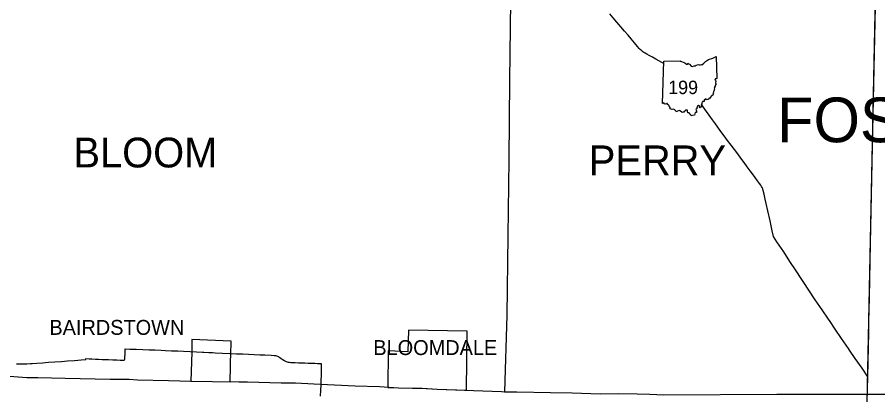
# Model space of a CAD drawing. Extents: x -232 to 448, y 619 to 1059.
# Drawn here: x 139.9 to 199.2, y 747.9 to 774.3 of the extents above; entities that cross this region are included whole.
import ezdxf

# ---------------------------------------------------------------- set-up
doc = ezdxf.new("R2010")
doc.units = 0
doc.layers.add('Default', color=7, linetype='Continuous')

msp = doc.modelspace()

# ---------------------------------------------------------------- linework, layer by layer
at = {"layer": 'Default'}
msp.add_line((184.368, 768.387), (184.45, 771.316), dxfattribs=at)
msp.add_line((184.368, 768.387), (184.45, 771.316), dxfattribs=at)
for points in [[(173.874, 781.134), (173.888, 775.428), (173.817, 769.992), (173.77, 764.516), (173.702, 759.281), (173.625, 753.835), (173.472, 748.559)], [(198.473, 747.866), (199.046, 775.728)], [(198.697, 758.761), (198.834, 765.449), (199.032, 775.074)], [(184.445, 771.139), (184.321, 771.21), (184.113, 771.323), (183.892, 771.451), (183.673, 771.571), (183.45, 771.695), (183.282, 771.789), (183.158, 771.861), (183.075, 771.91), (183.009, 771.959), (182.924, 772.024), (182.826, 772.113), (182.759, 772.182), (182.631, 772.326), (182.433, 772.567), (182.199, 772.837), (181.985, 773.09), (181.741, 773.374), (181.487, 773.674), (181.205, 773.998), (180.961, 774.289), (180.723, 774.563)], [(184.45, 771.316), (185.587, 771.335), (185.569, 771.3), (185.676, 771.292), (185.79, 771.23), (185.887, 771.19), (186.004, 771.097), (186.075, 771.098), (186.105, 771.174), (186.159, 771.116), (186.223, 771.105), (186.334, 770.965), (186.425, 770.934), (186.534, 770.983), (186.616, 770.99), (186.676, 771.038), (186.832, 771.079), (186.876, 771.054), (186.958, 771.059), (187, 771.077), (187.072, 771.061), (187.199, 771.167), (187.329, 771.293), (187.53, 771.412), (187.829, 771.524), (188.067, 771.624), (188.101, 770.104)], [(184.45, 771.316), (185.587, 771.335), (185.569, 771.3), (185.676, 771.292), (185.79, 771.23), (185.887, 771.19), (186.004, 771.097), (186.075, 771.098), (186.105, 771.174), (186.159, 771.116), (186.223, 771.105), (186.334, 770.965), (186.425, 770.934), (186.534, 770.983), (186.616, 770.99), (186.676, 771.038), (186.832, 771.079), (186.876, 771.054), (186.958, 771.059), (187, 771.077), (187.072, 771.061), (187.199, 771.167), (187.329, 771.293), (187.53, 771.412), (187.829, 771.524), (188.067, 771.624), (188.101, 770.104)], [(188.101, 770.104), (188.066, 770.083), (188.011, 770.093), (187.975, 770.05), (188.02, 769.979), (188.041, 769.904), (188.022, 769.821), (188.041, 769.753), (188.028, 769.696), (187.994, 769.639), (187.982, 769.585), (187.953, 769.527), (187.956, 769.495), (187.928, 769.47), (187.933, 769.375), (187.919, 769.322), (187.924, 769.277), (187.879, 769.265), (187.889, 769.227), (187.861, 769.198), (187.867, 769.149), (187.834, 769.117), (187.866, 769.053), (187.84, 769.033), (187.819, 768.955), (187.762, 768.939), (187.646, 768.798), (187.605, 768.744), (187.559, 768.731), (187.534, 768.676), (187.478, 768.675), (187.393, 768.637), (187.337, 768.703), (187.241, 768.624), (187.229, 768.532), (187.107, 768.535), (187.112, 768.489), (187.085, 768.476), (187.06, 768.43), (187.074, 768.347), (187.017, 768.326), (187.024, 768.279), (187.061, 768.249), (187.077, 768.158), (187.016, 768.177), (186.966, 768.1), (186.915, 768.118), (186.932, 768.183), (186.845, 768.261), (186.763, 768.199), (186.721, 768.098), (186.72, 768.031), (186.659, 767.99), (186.698, 767.895), (186.691, 767.829), (186.692, 767.767), (186.616, 767.769), (186.57, 767.601)], [(188.101, 770.104), (188.066, 770.083), (188.011, 770.093), (187.975, 770.05), (188.02, 769.979), (188.041, 769.904), (188.022, 769.821), (188.041, 769.753), (188.028, 769.696), (187.994, 769.639), (187.982, 769.585), (187.953, 769.527), (187.956, 769.495), (187.928, 769.47), (187.933, 769.375), (187.919, 769.322), (187.924, 769.277), (187.879, 769.265), (187.889, 769.227), (187.861, 769.198), (187.867, 769.149), (187.834, 769.117), (187.866, 769.053), (187.84, 769.033), (187.819, 768.955), (187.762, 768.939), (187.646, 768.798), (187.605, 768.744), (187.559, 768.731), (187.534, 768.676), (187.478, 768.675), (187.393, 768.637), (187.337, 768.703), (187.241, 768.624), (187.229, 768.532), (187.107, 768.535), (187.112, 768.489), (187.085, 768.476), (187.06, 768.43), (187.074, 768.347), (187.017, 768.326), (187.024, 768.279), (187.061, 768.249), (187.077, 768.158), (187.016, 768.177), (186.966, 768.1), (186.915, 768.118), (186.932, 768.183), (186.845, 768.261), (186.763, 768.199), (186.721, 768.098), (186.72, 768.031), (186.659, 767.99), (186.698, 767.895), (186.691, 767.829), (186.692, 767.767), (186.616, 767.769), (186.57, 767.601)], [(186.57, 767.601), (186.437, 767.569), (186.345, 767.55), (186.313, 767.626), (186.247, 767.666), (186.204, 767.743), (186.109, 767.754), (186.087, 767.859), (186.076, 767.945), (185.947, 767.924), (185.912, 767.872), (185.866, 767.857), (185.839, 767.805), (185.777, 767.8), (185.71, 767.775), (185.666, 767.827), (185.556, 767.879), (185.507, 767.906), (185.403, 767.864), (185.381, 767.815), (185.299, 767.837), (185.28, 767.892), (185.23, 767.908), (185.219, 767.967), (185.113, 767.998), (185.031, 767.985), (184.888, 768.032), (184.879, 768.109), (184.83, 768.202), (184.805, 768.267), (184.714, 768.317), (184.696, 768.394), (184.667, 768.392), (184.64, 768.361), (184.54, 768.346), (184.499, 768.378), (184.443, 768.432), (184.368, 768.387)], [(186.57, 767.601), (186.437, 767.569), (186.345, 767.55), (186.313, 767.626), (186.247, 767.666), (186.204, 767.743), (186.109, 767.754), (186.087, 767.859), (186.076, 767.945), (185.947, 767.924), (185.912, 767.872), (185.866, 767.857), (185.839, 767.805), (185.777, 767.8), (185.71, 767.775), (185.666, 767.827), (185.556, 767.879), (185.507, 767.906), (185.403, 767.864), (185.381, 767.815), (185.299, 767.837), (185.28, 767.892), (185.23, 767.908), (185.219, 767.967), (185.113, 767.998), (185.031, 767.985), (184.888, 768.032), (184.879, 768.109), (184.83, 768.202), (184.805, 768.267), (184.714, 768.317), (184.696, 768.394), (184.667, 768.392), (184.64, 768.361), (184.54, 768.346), (184.499, 768.378), (184.443, 768.432), (184.368, 768.387)], [(194.1, 756.07), (193.963, 756.279), (193.517, 756.941), (193.134, 757.524), (192.709, 758.178), (192.249, 758.882), (192.019, 759.238), (191.922, 759.64), (191.774, 760.323), (191.624, 761.012), (191.502, 761.5), (191.437, 761.804), (191.358, 762.144), (191.298, 762.406), (191.264, 762.526), (191.227, 762.609), (191.191, 762.684), (191.144, 762.761), (191.054, 762.882), (190.917, 763.074), (190.752, 763.297), (190.562, 763.552), (190.403, 763.765), (190.193, 764.042), (189.976, 764.339), (189.757, 764.633), (189.54, 764.921), (189.313, 765.226), (189.087, 765.525), (188.848, 765.846), (188.605, 766.172), (188.382, 766.474), (188.175, 766.756), (188.003, 766.992), (187.804, 767.265), (187.581, 767.584), (187.396, 767.843), (187.171, 768.162), (187.048, 768.338)], [(198.621, 755.04), (198.697, 758.761)], [(195.906, 753.379), (195.788, 753.554), (195.362, 754.183), (194.89, 754.876), (194.438, 755.555), (194.1, 756.07)], [(198.586, 753.368), (198.621, 755.04)], [(197.246, 751.415), (197.173, 751.522), (196.686, 752.231), (196.254, 752.865), (195.906, 753.379)], [(198.572, 752.667), (198.586, 753.368)], [(166.851, 752.797), (166.82, 751.312), (165.463, 751.36), (165.425, 748.847)], [(170.898, 752.72), (166.851, 752.797)], [(170.854, 748.656), (170.898, 752.72)], [(198.509, 749.593), (198.572, 752.667)], [(154.641, 752.026), (151.932, 752.141), (151.919, 751.349), (151.916, 751.283), (151.868, 749.29)], [(154.56, 749.24), (154.619, 751.426), (154.627, 751.687), (154.641, 752.026)], [(147.255, 750.724), (147.276, 750.734), (147.299, 750.756), (147.31, 750.786), (147.317, 750.91), (147.325, 751.17), (147.339, 751.509)], [(147.339, 751.509), (147.651, 751.497), (148.083, 751.481), (148.557, 751.461), (148.979, 751.445), (149.385, 751.429), (149.813, 751.411), (150.122, 751.397), (150.52, 751.381), (150.967, 751.363), (151.352, 751.347), (151.809, 751.326), (152.24, 751.305), (152.653, 751.285), (152.745, 751.281)], [(198.509, 749.593), (198.108, 750.177), (197.647, 750.833), (197.246, 751.415)], [(139.836, 750.468), (140.139, 750.476), (140.566, 750.486), (140.799, 750.496), (140.914, 750.499), (141.254, 750.522), (141.647, 750.554), (142.054, 750.581), (142.489, 750.614), (142.944, 750.646), (143.371, 750.677), (143.835, 750.711), (144.296, 750.741), (144.615, 750.766), (144.618, 750.832)], [(144.618, 750.832), (144.847, 750.823), (145.04, 750.814), (145.298, 750.802), (145.499, 750.795), (145.739, 750.785), (145.954, 750.776), (146.188, 750.766), (146.475, 750.755), (146.77, 750.742), (146.985, 750.731), (147.249, 750.722), (147.255, 750.724)], [(152.745, 751.281), (153.096, 751.264), (153.342, 751.253)], [(153.342, 751.253), (153.539, 751.244), (154.031, 751.217), (154.541, 751.197), (155.012, 751.175), (155.451, 751.155), (155.834, 751.139), (156.221, 751.118), (156.609, 751.1), (156.905, 751.088)], [(156.905, 751.088), (156.959, 751.086), (157.383, 751.067), (157.611, 751.06), (157.686, 751.05), (157.766, 751.028), (157.839, 750.997), (157.926, 750.95), (158.054, 750.867), (158.178, 750.782)], [(158.178, 750.782), (158.191, 750.773), (158.333, 750.689), (158.428, 750.64), (158.493, 750.614), (158.57, 750.595), (158.66, 750.581), (158.759, 750.568), (158.863, 750.562), (159, 750.559), (159.044, 750.557)], [(159.044, 750.557), (159.277, 750.55), (159.474, 750.543), (159.708, 750.535), (159.952, 750.528), (160.167, 750.52), (160.403, 750.513), (160.593, 750.504), (160.82, 750.499)], [(160.82, 750.499), (160.841, 750.498), (160.838, 750.188), (160.833, 749.946), (160.828, 749.675), (160.817, 749.34), (160.814, 749.12)], [(130.189, 749.978), (131.121, 749.957), (135.215, 749.788), (137.415, 749.72), (139.363, 749.634), (140.548, 749.545), (141.319, 749.527)], [(198.473, 747.866), (198.509, 749.593)], [(141.319, 749.527), (143.201, 749.483), (143.201, 749.483), (146.302, 749.416), (146.906, 749.426), (147.608, 749.414), (148.187, 749.386), (150.329, 749.324), (151.875, 749.29)], [(151.868, 749.29), (153.353, 749.258), (154.56, 749.24)], [(151.875, 749.29), (153.353, 749.258), (155.157, 749.231), (155.763, 749.246), (158.08, 749.174), (159.07, 749.162), (160.342, 749.105), (163.19, 748.956), (164.865, 748.913), (166.177, 748.82), (167.808, 748.796), (168.837, 748.724), (171.34, 748.639), (173.267, 748.561), (173.472, 748.559)], [(160.814, 749.12), (160.813, 749.008), (160.801, 748.665), (160.772, 748.26)], [(165.425, 748.847), (166.177, 748.82), (168.074, 748.777), (168.837, 748.724), (170.854, 748.656)], [(173.472, 748.559), (174.333, 748.549), (176.635, 748.51), (178.125, 748.473), (180.056, 748.405), (181.299, 748.442), (182.608, 748.401), (183.488, 748.382), (184.459, 748.339), (192.227, 748.384), (205.775, 748.382)]]:
    msp.add_lwpolyline(points, dxfattribs=at)

# ---------------------------------------------------------------- texts
for s, height, p in [('199', 0.9234, (184.749, 769.04)), ('FOSTORIA', 3.078, (192.252, 765.727)), ('BLOOM', 2.052, (143.772, 763.993)), ('PERRY', 2.052, (179.283, 763.453)), ('BAIRDSTOWN', 1.026, (142.11, 752.472)), ('BLOOMDALE', 1.026, (164.434, 751.081))]:
    msp.add_text(s, height=height, dxfattribs=at).set_placement(p)

doc.saveas('drawing.dxf')
